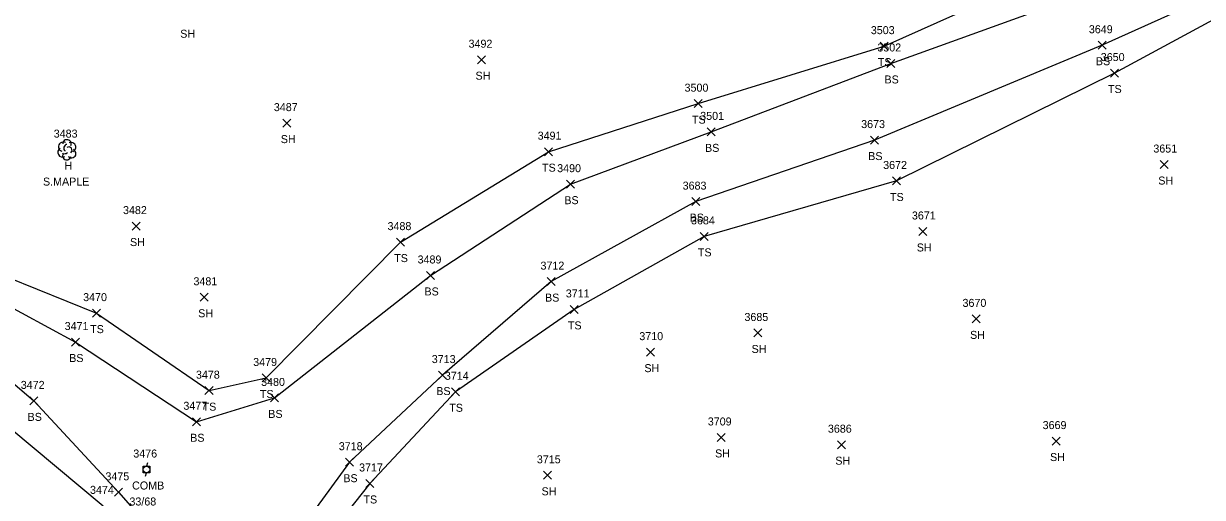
# Model space of a CAD drawing. Extents: x 1472233 to 1475777, y 540726 to 543442.
# Drawn here: x 1474263.9 to 1474558.4, y 542072.6 to 542191.2 of the extents above; entities that cross this region are included whole.
import ezdxf

# ---------------------------------------------------------------- set-up
doc = ezdxf.new("R2010")
doc.units = 0
for name, color, linetype in [('L_A', 7, 'Continuous'), ('L_C', 7, 'Continuous'), ('L_I', 7, 'Continuous'), ('L_TIC', 7, 'Continuous'), ('LELB', 7, 'Continuous'), ('LTD', 7, 'Continuous'), ('U_A', 7, 'Continuous'), ('U_C', 7, 'Continuous'), ('U_I', 7, 'Continuous'), ('UP', 7, 'Continuous')]:
    doc.layers.add(name, color=color, linetype=linetype)

msp = doc.modelspace()

# ---------------------------------------------------------------- linework, layer by layer
at = {"layer": 'L_TIC'}
for points in [[(1474477.94, 542184.5), (1474479.94, 542186.5)], [(1474479.94, 542184.5), (1474477.94, 542186.5)], [(1474532.38, 542184.73), (1474534.38, 542186.73)], [(1474534.38, 542184.73), (1474532.38, 542186.73)], [(1474377.37, 542181.11), (1474379.37, 542183.11)], [(1474379.37, 542181.11), (1474377.37, 542183.11)], [(1474479.57, 542180.17), (1474481.57, 542182.17)], [(1474481.57, 542180.17), (1474479.57, 542182.17)], [(1474535.45, 542177.77), (1474537.45, 542179.77)], [(1474537.45, 542177.77), (1474535.45, 542179.77)], [(1474431.5, 542170.12), (1474433.5, 542172.12)], [(1474433.5, 542170.12), (1474431.5, 542172.12)], [(1474328.72, 542165.25), (1474330.72, 542167.25)], [(1474330.72, 542165.25), (1474328.72, 542167.25)], [(1474434.75, 542163.06), (1474436.75, 542165.06)], [(1474436.75, 542163.06), (1474434.75, 542165.06)], [(1474475.5, 542161.01), (1474477.5, 542163.01)], [(1474477.5, 542161.01), (1474475.5, 542163.01)], [(1474394.06, 542158.11), (1474396.06, 542160.11)], [(1474396.06, 542158.11), (1474394.06, 542160.11)], [(1474547.92, 542154.89), (1474549.92, 542156.89)], [(1474549.92, 542154.89), (1474547.92, 542156.89)], [(1474399.6, 542149.98), (1474401.6, 542151.98)], [(1474401.6, 542149.98), (1474399.6, 542151.98)], [(1474480.99, 542150.78), (1474482.99, 542152.78)], [(1474482.99, 542150.78), (1474480.99, 542152.78)], [(1474430.9, 542145.62), (1474432.9, 542147.62)], [(1474432.9, 542145.62), (1474430.9, 542147.62)], [(1474291.05, 542139.5), (1474293.05, 542141.5)], [(1474293.05, 542139.5), (1474291.05, 542141.5)], [(1474487.6, 542138.15), (1474489.6, 542140.15)], [(1474489.6, 542138.15), (1474487.6, 542140.15)], [(1474357.13, 542135.49), (1474359.13, 542137.49)], [(1474359.13, 542135.49), (1474357.13, 542137.49)], [(1474432.98, 542136.93), (1474434.98, 542138.93)], [(1474434.98, 542136.93), (1474432.98, 542138.93)], [(1474364.64, 542127.15), (1474366.64, 542129.15)], [(1474366.64, 542127.15), (1474364.64, 542129.15)], [(1474394.78, 542125.61), (1474396.78, 542127.61)], [(1474396.78, 542125.61), (1474394.78, 542127.61)], [(1474308.08, 542121.7), (1474310.08, 542123.7)], [(1474310.08, 542121.7), (1474308.08, 542123.7)], [(1474281.17, 542117.73), (1474283.17, 542119.73)], [(1474283.17, 542117.73), (1474281.17, 542119.73)], [(1474400.52, 542118.66), (1474402.52, 542120.66)], [(1474402.52, 542118.66), (1474400.52, 542120.66)], [(1474500.9, 542116.29), (1474502.9, 542118.29)], [(1474502.9, 542116.29), (1474500.9, 542118.29)], [(1474446.34, 542112.77), (1474448.34, 542114.77)], [(1474448.34, 542112.77), (1474446.34, 542114.77)], [(1474275.9, 542110.5), (1474277.9, 542112.5)], [(1474277.9, 542110.5), (1474275.9, 542112.5)], [(1474419.55, 542107.97), (1474421.55, 542109.97)], [(1474421.55, 542107.97), (1474419.55, 542109.97)], [(1474367.61, 542102.24), (1474369.61, 542104.24)], [(1474369.61, 542102.24), (1474367.61, 542104.24)], [(1474323.58, 542101.51), (1474325.58, 542103.51)], [(1474325.58, 542101.51), (1474323.58, 542103.51)], [(1474309.27, 542098.34), (1474311.27, 542100.34)], [(1474311.27, 542098.34), (1474309.27, 542100.34)], [(1474325.64, 542096.52), (1474327.64, 542098.52)], [(1474327.64, 542096.52), (1474325.64, 542098.52)], [(1474370.88, 542098.06), (1474372.88, 542100.06)], [(1474372.88, 542098.06), (1474370.88, 542100.06)], [(1474265.51, 542095.78), (1474267.51, 542097.78)], [(1474267.51, 542095.78), (1474265.51, 542097.78)], [(1474306.13, 542090.56), (1474308.13, 542092.56)], [(1474308.13, 542090.56), (1474306.13, 542092.56)], [(1474437.22, 542086.64), (1474439.22, 542088.64)], [(1474439.22, 542086.64), (1474437.22, 542088.64)], [(1474467.24, 542084.83), (1474469.24, 542086.83)], [(1474469.24, 542084.83), (1474467.24, 542086.83)], [(1474520.88, 542085.73), (1474522.88, 542087.73)], [(1474522.88, 542085.73), (1474520.88, 542087.73)], [(1474344.38, 542080.45), (1474346.38, 542082.45)], [(1474346.38, 542080.45), (1474344.38, 542082.45)], [(1474393.86, 542077.17), (1474395.86, 542079.17)], [(1474395.86, 542077.17), (1474393.86, 542079.17)], [(1474286.66, 542072.92), (1474288.66, 542074.92)], [(1474288.66, 542072.92), (1474286.66, 542074.92)], [(1474349.45, 542075.13), (1474351.45, 542077.13)], [(1474351.45, 542075.13), (1474349.45, 542077.13)]]:
    msp.add_lwpolyline(points, dxfattribs=at)
at = {"layer": 'LELB'}
for points in [[(1474224.4, 542132.89), (1474214.67, 542147.07), (1474216.26, 542148.6), (1474233.55, 542141.27), (1474249.83, 542126.15), (1474276.9, 542111.5), (1474307.13, 542091.56), (1474326.64, 542097.52), (1474365.64, 542128.15), (1474400.6, 542150.98), (1474435.75, 542164.06), (1474480.57, 542181.17), (1474523.3, 542196.58), (1474566.56, 542214.53), (1474608.16, 542237.53), (1474651, 542255.91), (1474666.23, 542275.2), (1474669.38, 542296.35), (1474671.7, 542325.64), (1474674.17, 542372.03), (1474672, 542403)], [(1474223.4, 542155.26), (1474236.8, 542144.47), (1474252.42, 542130.69), (1474282.17, 542118.73), (1474310.27, 542099.34), (1474324.58, 542102.51), (1474358.13, 542136.49), (1474395.06, 542159.11), (1474432.5, 542171.12), (1474478.94, 542185.5), (1474519.44, 542203.63), (1474563.79, 542220.16), (1474604.8, 542244.06), (1474646.81, 542262.31), (1474659.39, 542277.16), (1474666.31, 542299.31), (1474664.16, 542325.35), (1474669.11, 542372.81), (1474668.28, 542403.09)], [(1474695.38, 542379.16), (1474685.29, 542340.79), (1474686.58, 542295.33), (1474686.04, 542256.69), (1474689.02, 542240.51), (1474670.98, 542242.36), (1474635.14, 542230.83), (1474574.98, 542204.48), (1474533.38, 542185.73), (1474476.5, 542162.01), (1474431.9, 542146.62), (1474395.78, 542126.61), (1474368.61, 542103.24), (1474345.38, 542081.45), (1474332.58, 542063.86)], [(1474702.24, 542370.13), (1474689.71, 542338.95), (1474694.9, 542294.77), (1474690.73, 542256.18), (1474694.43, 542236.84), (1474673.03, 542237.59), (1474636.81, 542224.68), (1474575.43, 542199.88), (1474536.45, 542178.77), (1474481.99, 542151.78), (1474433.98, 542137.93), (1474401.52, 542119.66), (1474371.88, 542099.06), (1474350.45, 542076.13), (1474338.94, 542061.65)], [(1474379.37, 542349.41), (1474348.05, 542311.46), (1474323.25, 542275.17), (1474287.86, 542237.01), (1474253.88, 542201.67), (1474219.62, 542165.36), (1474210.66, 542150.62), (1474209.02, 542144.1), (1474211.29, 542138.34), (1474219.34, 542130.08), (1474260.53, 542090.05), (1474283.81, 542070.53)], [(1474224.4, 542132.89), (1474266.51, 542096.78), (1474287.66, 542073.92), (1474318.11, 542039.19)]]:
    msp.add_lwpolyline(points, dxfattribs=at)
at = {"layer": 'LTD'}
msp.add_line((1474274.74, 542159.63), (1474274.74, 542159.63), dxfattribs=at)
msp.add_line((1474274.74, 542159.63), (1474274.74, 542159.63), dxfattribs=at)
msp.add_arc((1474274.78, 542161.06), 1.05, 335.5272, 180.9563, dxfattribs=at)
for centre, major_axis, ratio, start_param, end_param in [((1474273.95, 542160.29), (1.21, -0.51), 0.895232, 1.570796, 4.712389), ((1474274.53, 542160.08), (-0.208, -0.792), 0.645439, 3.141593, 6.283185), ((1474275.24, 542159.46), (-0.5, 0.667), 0.989748, 3.141593, 6.283185), ((1474275.78, 542160.21), (-1.14, -0.48), 0.949671, 1.570796, 4.712389), ((1474273.65, 542158.92), (0.58, -1.04), 0.959034, 3.141593, 6.283185), ((1474274.74, 542158.13), (0.26, 1.06), 0.942809, 1.570796, 4.712389), ((1474274.28, 542158.88), (-0.625, -0.083), 0.423636, 0, 3.141593), ((1474275.74, 542158.79), (-1.09, 0.79), 0.841452, 1.570796, 4.712389)]:
    msp.add_ellipse(centre, major_axis=major_axis, ratio=ratio, start_param=start_param, end_param=end_param, dxfattribs=at)
at = {"layer": 'UP'}
for p, q in [((1474294.93, 542081.29), (1474294.68, 542080.46)), ((1474293.84, 542078.79), (1474293.84, 542080.46)), ((1474293.84, 542080.46), (1474295.51, 542080.46)), ((1474295.51, 542078.79), (1474293.84, 542078.79)), ((1474294.43, 542077.96), (1474294.68, 542078.79)), ((1474294.68, 542079.62), (1474294.68, 542079.62)), ((1474295.51, 542080.46), (1474295.51, 542078.79))]:
    msp.add_line(p, q, dxfattribs=at)
msp.add_circle((1474294.68, 542079.62), 0.833, dxfattribs=at)

# ---------------------------------------------------------------- texts
at = {"layer": 'L_A'}
for s, p in [('SH', (1474303.08, 542187.6)), ('TS', (1474477.35, 542180.5)), ('BS', (1474531.82, 542180.73)), ('SH', (1474376.85, 542177.11)), ('BS', (1474479.01, 542176.17)), ('TS', (1474534.85, 542173.77)), ('TS', (1474430.91, 542166.12)), ('SH', (1474328.21, 542161.25)), ('BS', (1474434.19, 542159.06)), ('BS', (1474474.94, 542157.01)), ('H', (1474274.17, 542154.63)), ('TS', (1474393.47, 542154.11)), ('SH', (1474547.41, 542150.89)), ('TS', (1474480.4, 542146.78)), ('BS', (1474399.04, 542145.98)), ('BS', (1474430.34, 542141.62)), ('SH', (1474290.53, 542135.5)), ('TS', (1474356.54, 542131.49)), ('TS', (1474432.39, 542132.93)), ('SH', (1474487.08, 542134.15)), ('BS', (1474364.09, 542123.15)), ('BS', (1474394.22, 542121.61)), ('SH', (1474307.57, 542117.7)), ('TS', (1474399.93, 542114.66)), ('TS', (1474280.58, 542113.73)), ('SH', (1474500.39, 542112.29)), ('SH', (1474445.82, 542108.77)), ('BS', (1474275.34, 542106.5)), ('SH', (1474419.04, 542103.97)), ('TS', (1474322.99, 542097.51)), ('BS', (1474367.05, 542098.24)), ('TS', (1474308.68, 542094.34)), ('TS', (1474370.29, 542094.06)), ('BS', (1474264.95, 542091.78)), ('BS', (1474325.08, 542092.52)), ('BS', (1474305.57, 542086.56)), ('SH', (1474436.71, 542082.64)), ('SH', (1474520.37, 542081.73)), ('SH', (1474466.73, 542080.83)), ('BS', (1474343.83, 542076.45)), ('SH', (1474393.35, 542073.17)), ('TS', (1474348.86, 542071.13))]:
    msp.add_text(s, height=2, dxfattribs=at).set_placement(p)
at = {"layer": 'L_C'}
msp.add_text('S.MAPLE', height=2, dxfattribs=at).set_placement((1474268.8, 542150.63))
at = {"layer": 'L_I'}
for s, p in [('3503', (1474475.6, 542188.5)), ('3649', (1474530.07, 542188.73)), ('3492', (1474375.11, 542185.11)), ('3502', (1474477.23, 542184.17)), ('3650', (1474533.05, 542181.77)), ('3500', (1474429.07, 542174.12)), ('3487', (1474326.47, 542169.25)), ('3501', (1474432.98, 542167.06)), ('3673', (1474473.19, 542165.01)), ('3483', (1474271.48, 542162.63)), ('3491', (1474392.37, 542162.11)), ('3651', (1474546.18, 542158.89)), ('3490', (1474397.25, 542153.98)), ('3672', (1474478.68, 542154.78)), ('3683', (1474428.59, 542149.62)), ('3482', (1474288.79, 542143.5)), ('3684', (1474430.68, 542140.93)), ('3671', (1474485.86, 542142.15)), ('3488', (1474354.87, 542139.49)), ('3489', (1474362.38, 542131.15)), ('3712', (1474393.08, 542129.61)), ('3481', (1474306.39, 542125.7)), ('3711', (1474399.4, 542122.66)), ('3470', (1474278.83, 542121.73)), ('3670', (1474498.51, 542120.29)), ('3685', (1474444.03, 542116.77)), ('3471', (1474274.21, 542114.5)), ('3710', (1474417.77, 542111.97)), ('3479', (1474321.31, 542105.51)), ('3713', (1474365.92, 542106.24)), ('3478', (1474307.01, 542102.34)), ('3714', (1474369.19, 542102.06)), ('3472', (1474263.25, 542099.78)), ('3480', (1474323.29, 542100.52)), ('3477', (1474303.87, 542094.56)), ('3709', (1474434.87, 542090.64)), ('3686', (1474464.88, 542088.83)), ('3669', (1474518.52, 542089.73)), ('3718', (1474342.69, 542084.45)), ('3717', (1474347.76, 542079.13)), ('3715', (1474392.17, 542081.17)), ('3475', (1474284.4, 542076.92)), ('3474', (1474280.55, 542073.53))]:
    msp.add_text(s, height=2, dxfattribs=at).set_placement(p)
at = {"layer": 'U_A'}
msp.add_text('COMB', height=2, dxfattribs=at).set_placement((1474291.06, 542074.62))
at = {"layer": 'U_C'}
msp.add_text('33/68', height=2, dxfattribs=at).set_placement((1474290.39, 542070.62))
at = {"layer": 'U_I'}
msp.add_text('3476', height=2, dxfattribs=at).set_placement((1474291.36, 542082.62))

doc.saveas('drawing.dxf')
